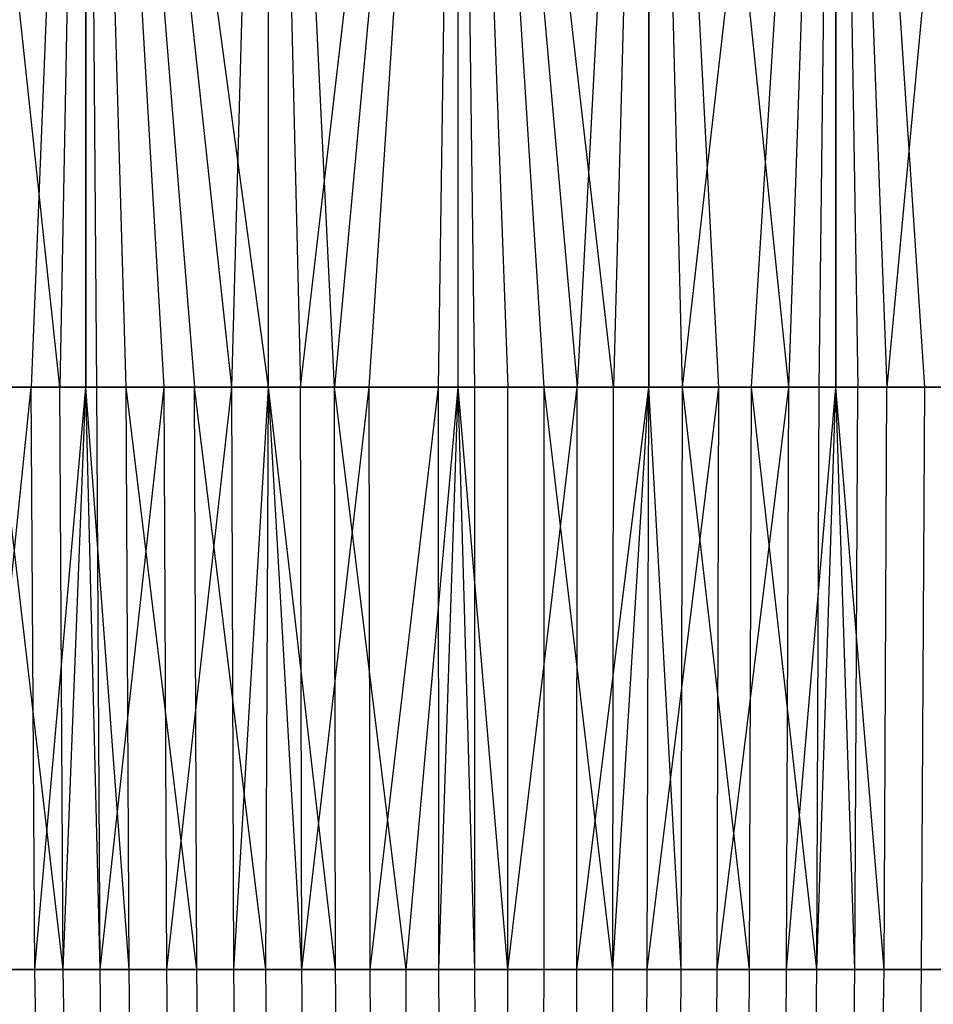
# Model space of a CAD drawing. Extents: x 0.1 to 26.5, y -19.1 to 0.
# Tile 268 of 304: x 13.097 to 13.503, y -3.884 to -3.447. Entities that reach past the tile are written whole.
import ezdxf

# ---------------------------------------------------------------- set-up
doc = ezdxf.new("R2010")
doc.units = 0
doc.header["$LTSCALE"] = 2.54
doc.layers.get('0').update_dxf_attribs({"linetype": 'CONTINUOUS'})

# ---------------------------------------------------------------- blocks, each defined once
blk = doc.blocks.new('7777_STL')
at = {"color": 0}
for p, q in [((13.11508, -3.61, 16.50924), (13.05097, -3.01, 16.54258)), ((13.11508, -3.61, 16.50924), (13.05097, -3.01, 16.54258)), ((13.1267, -3.01, 17.43229), (13.1024, -3.61, 17.42177)), ((13.1267, -3.01, 17.43229), (13.1024, -3.61, 17.42177)), ((13.1267, -3.01, 16.5044), (13.11508, -3.61, 16.50924)), ((13.1267, -3.01, 16.5044), (13.11508, -3.61, 16.50924)), ((13.14462, -3.61, 16.4976), (13.1267, -3.01, 16.5044)), ((13.1267, -3.01, 16.5044), (13.17493, -3.61, 16.48782)), ((13.14462, -3.61, 16.4976), (13.1267, -3.01, 16.5044)), ((13.1267, -3.61, 16.5044), (13.1267, -3.01, 16.5044)), ((13.1267, -3.61, 16.5044), (13.1267, -3.01, 16.5044)), ((13.20779, -3.61, 16.47957), (13.1267, -3.01, 16.5044)), ((13.20779, -3.61, 16.47957), (13.1267, -3.01, 16.5044)), ((13.1267, -3.01, 16.5044), (13.17493, -3.61, 16.48782)), ((13.1267, -3.01, 17.43229), (13.1267, -3.61, 17.43229)), ((13.13158, -3.61, 17.43422), (13.1267, -3.01, 17.43229)), ((13.16141, -3.61, 17.44477), (13.1267, -3.01, 17.43229)), ((13.13158, -3.61, 17.43422), (13.1267, -3.01, 17.43229)), ((13.16141, -3.61, 17.44477), (13.1267, -3.01, 17.43229)), ((13.19143, -3.61, 17.45331), (13.1267, -3.01, 17.43229)), ((13.19143, -3.61, 17.45331), (13.1267, -3.01, 17.43229)), ((13.1267, -3.01, 17.43229), (13.1267, -3.61, 17.43229)), ((13.19143, -3.61, 17.45331), (13.20779, -3.01, 17.45712)), ((13.19143, -3.61, 17.45331), (13.20779, -3.01, 17.45712)), ((13.23702, -3.61, 16.47417), (13.20779, -3.01, 16.47957)), ((13.23702, -3.61, 16.47417), (13.20779, -3.01, 16.47957)), ((13.20779, -3.61, 16.47957), (13.20779, -3.01, 16.47957)), ((13.20779, -3.61, 16.47957), (13.20779, -3.01, 16.47957)), ((13.20779, -3.01, 17.45712), (13.22196, -3.61, 17.45996)), ((13.20779, -3.61, 17.45712), (13.20779, -3.01, 17.45712)), ((13.20779, -3.61, 17.45712), (13.20779, -3.01, 17.45712)), ((13.20779, -3.01, 17.45712), (13.22196, -3.61, 17.45996)), ((13.22196, -3.61, 17.45996), (13.29191, -3.01, 17.46789)), ((13.22196, -3.61, 17.45996), (13.29191, -3.01, 17.46789)), ((13.29191, -3.01, 16.46879), (13.23702, -3.61, 16.47417)), ((13.29191, -3.01, 16.46879), (13.23702, -3.61, 16.47417)), ((13.25247, -3.61, 17.46465), (13.29191, -3.01, 17.46789)), ((13.25247, -3.61, 17.46465), (13.29191, -3.01, 17.46789)), ((13.28322, -3.61, 17.46745), (13.29191, -3.01, 17.46789)), ((13.28322, -3.61, 17.46745), (13.29191, -3.01, 17.46789)), ((13.36097, -3.61, 16.47064), (13.29191, -3.01, 16.46879)), ((13.36097, -3.61, 16.47064), (13.29191, -3.01, 16.46879)), ((13.33019, -3.61, 16.46863), (13.29191, -3.01, 16.46879)), ((13.29931, -3.61, 16.46853), (13.29191, -3.01, 16.46879)), ((13.33019, -3.61, 16.46863), (13.29191, -3.01, 16.46879)), ((13.29931, -3.61, 16.46853), (13.29191, -3.01, 16.46879)), ((13.29191, -3.61, 16.46879), (13.29191, -3.01, 16.46879)), ((13.29191, -3.61, 16.46879), (13.29191, -3.01, 16.46879)), ((13.29191, -3.01, 17.46789), (13.34484, -3.61, 17.46734)), ((13.29191, -3.01, 17.46789), (13.34484, -3.61, 17.46734)), ((13.29191, -3.01, 17.46789), (13.31403, -3.61, 17.46834)), ((13.29191, -3.61, 17.46789), (13.29191, -3.01, 17.46789)), ((13.29191, -3.61, 17.46789), (13.29191, -3.01, 17.46789)), ((13.29191, -3.01, 17.46789), (13.31403, -3.61, 17.46834)), ((13.37664, -3.01, 17.46429), (13.34484, -3.61, 17.46734)), ((13.37664, -3.01, 17.46429), (13.34484, -3.61, 17.46734)), ((13.37664, -3.01, 16.47239), (13.36097, -3.61, 16.47064)), ((13.37664, -3.01, 16.47239), (13.36097, -3.61, 16.47064)), ((13.39158, -3.61, 16.47454), (13.37664, -3.01, 16.47239)), ((13.39158, -3.61, 16.47454), (13.37664, -3.01, 16.47239)), ((13.37664, -3.61, 16.47239), (13.37664, -3.01, 16.47239)), ((13.37664, -3.61, 16.47239), (13.37664, -3.01, 16.47239)), ((13.40762, -3.61, 17.45933), (13.37664, -3.01, 17.46429)), ((13.37664, -3.01, 17.46429), (13.37664, -3.61, 17.46429)), ((13.40762, -3.61, 17.45933), (13.37664, -3.01, 17.46429)), ((13.43868, -3.61, 17.45232), (13.37664, -3.01, 17.46429)), ((13.43868, -3.61, 17.45232), (13.37664, -3.01, 17.46429)), ((13.37664, -3.01, 17.46429), (13.37664, -3.61, 17.46429)), ((13.39158, -3.61, 16.47454), (13.45954, -3.01, 16.49026)), ((13.39158, -3.61, 16.47454), (13.45954, -3.01, 16.49026)), ((13.42211, -3.61, 16.48036), (13.45954, -3.01, 16.49026)), ((13.42211, -3.61, 16.48036), (13.45954, -3.01, 16.49026)), ((13.43868, -3.61, 17.45232), (13.45954, -3.01, 17.44643)), ((13.43868, -3.61, 17.45232), (13.45954, -3.01, 17.44643)), ((13.45222, -3.61, 16.48808), (13.45954, -3.01, 16.49026)), ((13.45222, -3.61, 16.48808), (13.45954, -3.01, 16.49026)), ((13.45954, -3.01, 16.49026), (13.45954, -3.61, 16.49026)), ((13.45954, -3.01, 16.49026), (13.45954, -3.61, 16.49026)), ((13.45954, -3.01, 16.49026), (13.48232, -3.61, 16.49784)), ((13.45954, -3.01, 16.49026), (13.48232, -3.61, 16.49784)), ((13.49912, -3.61, 17.43246), (13.45954, -3.01, 17.44643)), ((13.45954, -3.01, 17.44643), (13.46931, -3.61, 17.44332)), ((13.49912, -3.61, 17.43246), (13.45954, -3.01, 17.44643)), ((13.45954, -3.61, 17.44643), (13.45954, -3.01, 17.44643)), ((13.45954, -3.61, 17.44643), (13.45954, -3.01, 17.44643)), ((13.45954, -3.01, 17.44643), (13.46931, -3.61, 17.44332)), ((13.53823, -3.01, 16.52188), (13.48232, -3.61, 16.49784)), ((13.53823, -3.01, 16.52188), (13.48232, -3.61, 16.49784)), ((13.07396, -3.61, 17.40743), (13.1024, -3.61, 17.42177)), ((13.07396, -3.61, 17.40743), (13.1024, -3.61, 17.42177)), ((13.07577, -3.86837, 17.40408), (13.1024, -3.61, 17.42177)), ((13.07577, -3.86837, 17.40408), (13.1024, -3.61, 17.42177)), ((13.11508, -3.61, 16.50924), (13.08643, -3.61, 16.52269)), ((13.11665, -3.86837, 16.51279), (13.08643, -3.61, 16.52269)), ((13.11508, -3.61, 16.50924), (13.08643, -3.61, 16.52269)), ((13.11665, -3.86837, 16.51279), (13.08643, -3.61, 16.52269)), ((13.1024, -3.61, 17.42177), (13.1267, -3.61, 17.43229)), ((13.10404, -3.86837, 17.41826), (13.1024, -3.61, 17.42177)), ((13.10404, -3.86837, 17.41826), (13.1024, -3.61, 17.42177)), ((13.1024, -3.61, 17.42177), (13.1267, -3.61, 17.43229)), ((13.10404, -3.86837, 17.41826), (13.1267, -3.61, 17.43229)), ((13.10404, -3.86837, 17.41826), (13.1267, -3.61, 17.43229)), ((13.1267, -3.61, 16.5044), (13.11508, -3.61, 16.50924)), ((13.11665, -3.86837, 16.51279), (13.11508, -3.61, 16.50924)), ((13.1267, -3.61, 16.5044), (13.11508, -3.61, 16.50924)), ((13.11665, -3.86837, 16.51279), (13.11508, -3.61, 16.50924)), ((13.11665, -3.86837, 16.51279), (13.1267, -3.61, 16.5044)), ((13.11665, -3.86837, 16.51279), (13.1267, -3.61, 16.5044)), ((13.14462, -3.61, 16.4976), (13.1267, -3.61, 16.5044)), ((13.1267, -3.61, 17.43229), (13.13158, -3.61, 17.43422)), ((13.1459, -3.86837, 16.50124), (13.1267, -3.61, 16.5044)), ((13.14462, -3.61, 16.4976), (13.1267, -3.61, 16.5044)), ((13.1459, -3.86837, 16.50124), (13.1267, -3.61, 16.5044)), ((13.13295, -3.86837, 17.43059), (13.1267, -3.61, 17.43229)), ((13.13295, -3.86837, 17.43059), (13.1267, -3.61, 17.43229)), ((13.1267, -3.61, 17.43229), (13.13158, -3.61, 17.43422)), ((13.13158, -3.61, 17.43422), (13.16141, -3.61, 17.44477)), ((13.13295, -3.86837, 17.43059), (13.13158, -3.61, 17.43422)), ((13.13295, -3.86837, 17.43059), (13.13158, -3.61, 17.43422)), ((13.13158, -3.61, 17.43422), (13.16141, -3.61, 17.44477)), ((13.13295, -3.86837, 17.43059), (13.16141, -3.61, 17.44477)), ((13.13295, -3.86837, 17.43059), (13.16141, -3.61, 17.44477)), ((13.17493, -3.61, 16.48782), (13.14462, -3.61, 16.4976)), ((13.17599, -3.86837, 16.49147), (13.14462, -3.61, 16.4976)), ((13.17493, -3.61, 16.48782), (13.14462, -3.61, 16.4976)), ((13.17599, -3.86837, 16.49147), (13.14462, -3.61, 16.4976)), ((13.1459, -3.86837, 16.50124), (13.14462, -3.61, 16.4976)), ((13.1459, -3.86837, 16.50124), (13.14462, -3.61, 16.4976)), ((13.16141, -3.61, 17.44477), (13.19143, -3.61, 17.45331)), ((13.16257, -3.86837, 17.44111), (13.16141, -3.61, 17.44477)), ((13.16257, -3.86837, 17.44111), (13.16141, -3.61, 17.44477)), ((13.16141, -3.61, 17.44477), (13.19143, -3.61, 17.45331)), ((13.16257, -3.86837, 17.44111), (13.19143, -3.61, 17.45331)), ((13.16257, -3.86837, 17.44111), (13.19143, -3.61, 17.45331)), ((13.20779, -3.61, 16.47957), (13.17493, -3.61, 16.48782)), ((13.20663, -3.86837, 16.48361), (13.17493, -3.61, 16.48782)), ((13.20779, -3.61, 16.47957), (13.17493, -3.61, 16.48782)), ((13.20663, -3.86837, 16.48361), (13.17493, -3.61, 16.48782)), ((13.17599, -3.86837, 16.49147), (13.17493, -3.61, 16.48782)), ((13.17599, -3.86837, 16.49147), (13.17493, -3.61, 16.48782)), ((13.19143, -3.61, 17.45331), (13.20779, -3.61, 17.45712)), ((13.19236, -3.86837, 17.44967), (13.19143, -3.61, 17.45331)), ((13.19236, -3.86837, 17.44967), (13.19143, -3.61, 17.45331)), ((13.19143, -3.61, 17.45331), (13.20779, -3.61, 17.45712)), ((13.19236, -3.86837, 17.44967), (13.20779, -3.61, 17.45712)), ((13.19236, -3.86837, 17.44967), (13.20779, -3.61, 17.45712)), ((13.20663, -3.86837, 16.48361), (13.20779, -3.61, 16.47957)), ((13.20663, -3.86837, 16.48361), (13.20779, -3.61, 16.47957)), ((13.23702, -3.61, 16.47417), (13.20779, -3.61, 16.47957)), ((13.20779, -3.61, 17.45712), (13.22196, -3.61, 17.45996)), ((13.23756, -3.86837, 16.47771), (13.20779, -3.61, 16.47957)), ((13.23702, -3.61, 16.47417), (13.20779, -3.61, 16.47957)), ((13.23756, -3.86837, 16.47771), (13.20779, -3.61, 16.47957)), ((13.22261, -3.86837, 17.45638), (13.20779, -3.61, 17.45712)), ((13.22261, -3.86837, 17.45638), (13.20779, -3.61, 17.45712)), ((13.20779, -3.61, 17.45712), (13.22196, -3.61, 17.45996)), ((13.22196, -3.61, 17.45996), (13.25247, -3.61, 17.46465)), ((13.22261, -3.86837, 17.45638), (13.22196, -3.61, 17.45996)), ((13.22261, -3.86837, 17.45638), (13.22196, -3.61, 17.45996)), ((13.22196, -3.61, 17.45996), (13.25247, -3.61, 17.46465)), ((13.22261, -3.86837, 17.45638), (13.25247, -3.61, 17.46465)), ((13.22261, -3.86837, 17.45638), (13.25247, -3.61, 17.46465)), ((13.29191, -3.61, 16.46879), (13.23702, -3.61, 16.47417)), ((13.26881, -3.86837, 16.4738), (13.23702, -3.61, 16.47417)), ((13.29191, -3.61, 16.46879), (13.23702, -3.61, 16.47417)), ((13.26881, -3.86837, 16.4738), (13.23702, -3.61, 16.47417)), ((13.23756, -3.86837, 16.47771), (13.23702, -3.61, 16.47417)), ((13.23756, -3.86837, 16.47771), (13.23702, -3.61, 16.47417)), ((13.25247, -3.61, 17.46465), (13.28322, -3.61, 17.46745)), ((13.2529, -3.86837, 17.46115), (13.25247, -3.61, 17.46465)), ((13.2529, -3.86837, 17.46115), (13.25247, -3.61, 17.46465)), ((13.25247, -3.61, 17.46465), (13.28322, -3.61, 17.46745)), ((13.2529, -3.86837, 17.46115), (13.28322, -3.61, 17.46745)), ((13.2529, -3.86837, 17.46115), (13.28322, -3.61, 17.46745)), ((13.26881, -3.86837, 16.4738), (13.29191, -3.61, 16.46879)), ((13.26881, -3.86837, 16.4738), (13.29191, -3.61, 16.46879)), ((13.28322, -3.61, 17.46745), (13.29191, -3.61, 17.46789)), ((13.28342, -3.86837, 17.46402), (13.28322, -3.61, 17.46745)), ((13.28342, -3.86837, 17.46402), (13.28322, -3.61, 17.46745)), ((13.28322, -3.61, 17.46745), (13.29191, -3.61, 17.46789)), ((13.28342, -3.86837, 17.46402), (13.29191, -3.61, 17.46789)), ((13.28342, -3.86837, 17.46402), (13.29191, -3.61, 17.46789)), ((13.29931, -3.61, 16.46853), (13.29191, -3.61, 16.46879)), ((13.29191, -3.61, 17.46789), (13.31403, -3.61, 17.46834)), ((13.29941, -3.86837, 16.47194), (13.29191, -3.61, 16.46879)), ((13.29931, -3.61, 16.46853), (13.29191, -3.61, 16.46879)), ((13.29941, -3.86837, 16.47194), (13.29191, -3.61, 16.46879)), ((13.31403, -3.86837, 17.46495), (13.29191, -3.61, 17.46789)), ((13.31403, -3.86837, 17.46495), (13.29191, -3.61, 17.46789)), ((13.29191, -3.61, 17.46789), (13.31403, -3.61, 17.46834)), ((13.33019, -3.61, 16.46863), (13.29931, -3.61, 16.46853)), ((13.29941, -3.86837, 16.47194), (13.29931, -3.61, 16.46853)), ((13.33019, -3.61, 16.46863), (13.29931, -3.61, 16.46853)), ((13.29941, -3.86837, 16.47194), (13.29931, -3.61, 16.46853)), ((13.31403, -3.61, 17.46834), (13.34484, -3.61, 17.46734)), ((13.31403, -3.86837, 17.46495), (13.31403, -3.61, 17.46834)), ((13.31403, -3.86837, 17.46495), (13.31403, -3.61, 17.46834)), ((13.31403, -3.86837, 17.46495), (13.34484, -3.61, 17.46734)), ((13.31403, -3.61, 17.46834), (13.34484, -3.61, 17.46734)), ((13.31403, -3.86837, 17.46495), (13.34484, -3.61, 17.46734)), ((13.33007, -3.86837, 16.47204), (13.33019, -3.61, 16.46863)), ((13.33007, -3.86837, 16.47204), (13.33019, -3.61, 16.46863)), ((13.36097, -3.61, 16.47064), (13.33019, -3.61, 16.46863)), ((13.36064, -3.86837, 16.4741), (13.33019, -3.61, 16.46863)), ((13.36097, -3.61, 16.47064), (13.33019, -3.61, 16.46863)), ((13.36064, -3.86837, 16.4741), (13.33019, -3.61, 16.46863)), ((13.34462, -3.86837, 17.46391), (13.34484, -3.61, 17.46734)), ((13.34462, -3.86837, 17.46391), (13.34484, -3.61, 17.46734)), ((13.34462, -3.86837, 17.46391), (13.37664, -3.61, 17.46429)), ((13.34462, -3.86837, 17.46391), (13.37664, -3.61, 17.46429)), ((13.34484, -3.61, 17.46734), (13.37664, -3.61, 17.46429)), ((13.34484, -3.61, 17.46734), (13.37664, -3.61, 17.46429)), ((13.36064, -3.86837, 16.4741), (13.37664, -3.61, 16.47239)), ((13.36064, -3.86837, 16.4741), (13.37664, -3.61, 16.47239)), ((13.36064, -3.86837, 16.4741), (13.36097, -3.61, 16.47064)), ((13.36064, -3.86837, 16.4741), (13.36097, -3.61, 16.47064)), ((13.37664, -3.61, 16.47239), (13.36097, -3.61, 16.47064)), ((13.37664, -3.61, 16.47239), (13.36097, -3.61, 16.47064)), ((13.3759, -3.86837, 17.46082), (13.37664, -3.61, 17.46429)), ((13.3759, -3.86837, 17.46082), (13.37664, -3.61, 17.46429)), ((13.3759, -3.86837, 17.46082), (13.40762, -3.61, 17.45933)), ((13.3759, -3.86837, 17.46082), (13.40762, -3.61, 17.45933)), ((13.39158, -3.61, 16.47454), (13.37664, -3.61, 16.47239)), ((13.37664, -3.61, 17.46429), (13.40762, -3.61, 17.45933)), ((13.39101, -3.86837, 16.47808), (13.37664, -3.61, 16.47239)), ((13.39158, -3.61, 16.47454), (13.37664, -3.61, 16.47239)), ((13.39101, -3.86837, 16.47808), (13.37664, -3.61, 16.47239)), ((13.37664, -3.61, 17.46429), (13.40762, -3.61, 17.45933)), ((13.39101, -3.86837, 16.47808), (13.39158, -3.61, 16.47454)), ((13.39101, -3.86837, 16.47808), (13.39158, -3.61, 16.47454)), ((13.42211, -3.61, 16.48036), (13.39158, -3.61, 16.47454)), ((13.42131, -3.86837, 16.48399), (13.39158, -3.61, 16.47454)), ((13.42211, -3.61, 16.48036), (13.39158, -3.61, 16.47454)), ((13.42131, -3.86837, 16.48399), (13.39158, -3.61, 16.47454)), ((13.40692, -3.86837, 17.45574), (13.40762, -3.61, 17.45933)), ((13.40692, -3.86837, 17.45574), (13.40762, -3.61, 17.45933)), ((13.40692, -3.86837, 17.45574), (13.43868, -3.61, 17.45232)), ((13.40692, -3.86837, 17.45574), (13.43868, -3.61, 17.45232)), ((13.40762, -3.61, 17.45933), (13.43868, -3.61, 17.45232)), ((13.40762, -3.61, 17.45933), (13.43868, -3.61, 17.45232)), ((13.42131, -3.86837, 16.48399), (13.42211, -3.61, 16.48036)), ((13.42131, -3.86837, 16.48399), (13.42211, -3.61, 16.48036)), ((13.45222, -3.61, 16.48808), (13.42211, -3.61, 16.48036)), ((13.45119, -3.86837, 16.49174), (13.42211, -3.61, 16.48036)), ((13.45222, -3.61, 16.48808), (13.42211, -3.61, 16.48036)), ((13.45119, -3.86837, 16.49174), (13.42211, -3.61, 16.48036)), ((13.43775, -3.86837, 17.44867), (13.43868, -3.61, 17.45232)), ((13.43775, -3.86837, 17.44867), (13.43868, -3.61, 17.45232)), ((13.43775, -3.86837, 17.44867), (13.45954, -3.61, 17.44643)), ((13.43775, -3.86837, 17.44867), (13.45954, -3.61, 17.44643)), ((13.43868, -3.61, 17.45232), (13.45954, -3.61, 17.44643)), ((13.43868, -3.61, 17.45232), (13.45954, -3.61, 17.44643)), ((13.45119, -3.86837, 16.49174), (13.45954, -3.61, 16.49026)), ((13.45119, -3.86837, 16.49174), (13.45954, -3.61, 16.49026)), ((13.45119, -3.86837, 16.49174), (13.45222, -3.61, 16.48808)), ((13.45119, -3.86837, 16.49174), (13.45222, -3.61, 16.48808)), ((13.45954, -3.61, 16.49026), (13.45222, -3.61, 16.48808)), ((13.45954, -3.61, 16.49026), (13.45222, -3.61, 16.48808)), ((13.48232, -3.61, 16.49784), (13.45954, -3.61, 16.49026)), ((13.45954, -3.61, 17.44643), (13.46931, -3.61, 17.44332)), ((13.481, -3.86837, 16.50147), (13.45954, -3.61, 16.49026)), ((13.48232, -3.61, 16.49784), (13.45954, -3.61, 16.49026)), ((13.481, -3.86837, 16.50147), (13.45954, -3.61, 16.49026)), ((13.46808, -3.86837, 17.43968), (13.45954, -3.61, 17.44643)), ((13.46808, -3.86837, 17.43968), (13.45954, -3.61, 17.44643)), ((13.45954, -3.61, 17.44643), (13.46931, -3.61, 17.44332)), ((13.46808, -3.86837, 17.43968), (13.46931, -3.61, 17.44332)), ((13.46808, -3.86837, 17.43968), (13.46931, -3.61, 17.44332)), ((13.46931, -3.61, 17.44332), (13.49912, -3.61, 17.43246)), ((13.46931, -3.61, 17.44332), (13.49912, -3.61, 17.43246)), ((13.481, -3.86837, 16.50147), (13.48232, -3.61, 16.49784)), ((13.481, -3.86837, 16.50147), (13.48232, -3.61, 16.49784)), ((13.51168, -3.61, 16.50946), (13.48232, -3.61, 16.49784)), ((13.51168, -3.61, 16.50946), (13.48232, -3.61, 16.49784)), ((13.49767, -3.86837, 17.42886), (13.49912, -3.61, 17.43246)), ((13.49767, -3.86837, 17.42886), (13.49912, -3.61, 17.43246)), ((13.49912, -3.61, 17.43246), (13.52817, -3.61, 17.41974)), ((13.49912, -3.61, 17.43246), (13.52817, -3.61, 17.41974)), ((13.07577, -3.86837, 17.40408), (13.10404, -3.86837, 17.41826)), ((13.07577, -3.86837, 17.40408), (13.10404, -3.86837, 17.41826)), ((13.11665, -3.86837, 16.51279), (13.08817, -3.86837, 16.52612)), ((13.11665, -3.86837, 16.51279), (13.08817, -3.86837, 16.52612)), ((13.10404, -3.86837, 17.41826), (13.13295, -3.86837, 17.43059)), ((13.10776, -4.08923, 17.41026), (13.10404, -3.86837, 17.41826)), ((13.10776, -4.08923, 17.41026), (13.10404, -3.86837, 17.41826)), ((13.10404, -3.86837, 17.41826), (13.13295, -3.86837, 17.43059)), ((13.1459, -3.86837, 16.50124), (13.11665, -3.86837, 16.51279)), ((13.12014, -4.08923, 16.52089), (13.11665, -3.86837, 16.51279)), ((13.1459, -3.86837, 16.50124), (13.11665, -3.86837, 16.51279)), ((13.12014, -4.08923, 16.52089), (13.11665, -3.86837, 16.51279)), ((13.13295, -3.86837, 17.43059), (13.16257, -3.86837, 17.44111)), ((13.13616, -4.08923, 17.42237), (13.13295, -3.86837, 17.43059)), ((13.13616, -4.08923, 17.42237), (13.13295, -3.86837, 17.43059)), ((13.13295, -3.86837, 17.43059), (13.16257, -3.86837, 17.44111)), ((13.17599, -3.86837, 16.49147), (13.1459, -3.86837, 16.50124)), ((13.14887, -4.08923, 16.50955), (13.1459, -3.86837, 16.50124)), ((13.17599, -3.86837, 16.49147), (13.1459, -3.86837, 16.50124)), ((13.14887, -4.08923, 16.50955), (13.1459, -3.86837, 16.50124)), ((13.16257, -3.86837, 17.44111), (13.19236, -3.86837, 17.44967)), ((13.16525, -4.08923, 17.4327), (13.16257, -3.86837, 17.44111)), ((13.16525, -4.08923, 17.4327), (13.16257, -3.86837, 17.44111)), ((13.16257, -3.86837, 17.44111), (13.19236, -3.86837, 17.44967)), ((13.20663, -3.86837, 16.48361), (13.17599, -3.86837, 16.49147)), ((13.17843, -4.08923, 16.49996), (13.17599, -3.86837, 16.49147)), ((13.20663, -3.86837, 16.48361), (13.17599, -3.86837, 16.49147)), ((13.17843, -4.08923, 16.49996), (13.17599, -3.86837, 16.49147)), ((13.19236, -3.86837, 17.44967), (13.22261, -3.86837, 17.45638)), ((13.19451, -4.08923, 17.44111), (13.19236, -3.86837, 17.44967)), ((13.19451, -4.08923, 17.44111), (13.19236, -3.86837, 17.44967)), ((13.19236, -3.86837, 17.44967), (13.22261, -3.86837, 17.45638)), ((13.23756, -3.86837, 16.47771), (13.20663, -3.86837, 16.48361)), ((13.20852, -4.08923, 16.49223), (13.20663, -3.86837, 16.48361)), ((13.23756, -3.86837, 16.47771), (13.20663, -3.86837, 16.48361)), ((13.20852, -4.08923, 16.49223), (13.20663, -3.86837, 16.48361)), ((13.22261, -3.86837, 17.45638), (13.2529, -3.86837, 17.46115)), ((13.22422, -4.08923, 17.44769), (13.22261, -3.86837, 17.45638)), ((13.22422, -4.08923, 17.44769), (13.22261, -3.86837, 17.45638)), ((13.22261, -3.86837, 17.45638), (13.2529, -3.86837, 17.46115)), ((13.26881, -3.86837, 16.4738), (13.23756, -3.86837, 16.47771)), ((13.23891, -4.08923, 16.48644), (13.23756, -3.86837, 16.47771)), ((13.26881, -3.86837, 16.4738), (13.23756, -3.86837, 16.47771)), ((13.23891, -4.08923, 16.48644), (13.23756, -3.86837, 16.47771)), ((13.2529, -3.86837, 17.46115), (13.28342, -3.86837, 17.46402)), ((13.25397, -4.08923, 17.45238), (13.2529, -3.86837, 17.46115)), ((13.25397, -4.08923, 17.45238), (13.2529, -3.86837, 17.46115)), ((13.2529, -3.86837, 17.46115), (13.28342, -3.86837, 17.46402)), ((13.29941, -3.86837, 16.47194), (13.26881, -3.86837, 16.4738)), ((13.2696, -4.08923, 16.4826), (13.26881, -3.86837, 16.4738)), ((13.29941, -3.86837, 16.47194), (13.26881, -3.86837, 16.4738)), ((13.2696, -4.08923, 16.4826), (13.26881, -3.86837, 16.4738)), ((13.28342, -3.86837, 17.46402), (13.31403, -3.86837, 17.46495)), ((13.28395, -4.08923, 17.4552), (13.28342, -3.86837, 17.46402)), ((13.28395, -4.08923, 17.4552), (13.28342, -3.86837, 17.46402)), ((13.28342, -3.86837, 17.46402), (13.31403, -3.86837, 17.46495)), ((13.33007, -3.86837, 16.47204), (13.29941, -3.86837, 16.47194)), ((13.29965, -4.08923, 16.48077), (13.29941, -3.86837, 16.47194)), ((13.33007, -3.86837, 16.47204), (13.29941, -3.86837, 16.47194)), ((13.29965, -4.08923, 16.48077), (13.29941, -3.86837, 16.47194)), ((13.31401, -4.08923, 17.45611), (13.31403, -3.86837, 17.46495)), ((13.31401, -4.08923, 17.45611), (13.31403, -3.86837, 17.46495)), ((13.31403, -3.86837, 17.46495), (13.34462, -3.86837, 17.46391)), ((13.31403, -3.86837, 17.46495), (13.34462, -3.86837, 17.46391)), ((13.32977, -4.08923, 16.48087), (13.33007, -3.86837, 16.47204)), ((13.32977, -4.08923, 16.48087), (13.33007, -3.86837, 16.47204)), ((13.36064, -3.86837, 16.4741), (13.33007, -3.86837, 16.47204)), ((13.36064, -3.86837, 16.4741), (13.33007, -3.86837, 16.47204)), ((13.34406, -4.08923, 17.45509), (13.34462, -3.86837, 17.46391)), ((13.34406, -4.08923, 17.45509), (13.34462, -3.86837, 17.46391)), ((13.34462, -3.86837, 17.46391), (13.3759, -3.86837, 17.46082)), ((13.34462, -3.86837, 17.46391), (13.3759, -3.86837, 17.46082)), ((13.35979, -4.08923, 16.4829), (13.36064, -3.86837, 16.4741)), ((13.35979, -4.08923, 16.4829), (13.36064, -3.86837, 16.4741)), ((13.39101, -3.86837, 16.47808), (13.36064, -3.86837, 16.4741)), ((13.39101, -3.86837, 16.47808), (13.36064, -3.86837, 16.4741)), ((13.37479, -4.08923, 17.45206), (13.3759, -3.86837, 17.46082)), ((13.37479, -4.08923, 17.45206), (13.3759, -3.86837, 17.46082)), ((13.3759, -3.86837, 17.46082), (13.40692, -3.86837, 17.45574)), ((13.3759, -3.86837, 17.46082), (13.40692, -3.86837, 17.45574)), ((13.38962, -4.08923, 16.48681), (13.39101, -3.86837, 16.47808)), ((13.38962, -4.08923, 16.48681), (13.39101, -3.86837, 16.47808)), ((13.42131, -3.86837, 16.48399), (13.39101, -3.86837, 16.47808)), ((13.42131, -3.86837, 16.48399), (13.39101, -3.86837, 16.47808)), ((13.40525, -4.08923, 17.44707), (13.40692, -3.86837, 17.45574)), ((13.40525, -4.08923, 17.44707), (13.40692, -3.86837, 17.45574)), ((13.40692, -3.86837, 17.45574), (13.43775, -3.86837, 17.44867)), ((13.40692, -3.86837, 17.45574), (13.43775, -3.86837, 17.44867)), ((13.41938, -4.08923, 16.4926), (13.42131, -3.86837, 16.48399)), ((13.41938, -4.08923, 16.4926), (13.42131, -3.86837, 16.48399)), ((13.45119, -3.86837, 16.49174), (13.42131, -3.86837, 16.48399)), ((13.45119, -3.86837, 16.49174), (13.42131, -3.86837, 16.48399)), ((13.43553, -4.08923, 17.44013), (13.43775, -3.86837, 17.44867)), ((13.43553, -4.08923, 17.44013), (13.43775, -3.86837, 17.44867)), ((13.43775, -3.86837, 17.44867), (13.46808, -3.86837, 17.43968)), ((13.43775, -3.86837, 17.44867), (13.46808, -3.86837, 17.43968)), ((13.44874, -4.08923, 16.50022), (13.45119, -3.86837, 16.49174)), ((13.44874, -4.08923, 16.50022), (13.45119, -3.86837, 16.49174)), ((13.481, -3.86837, 16.50147), (13.45119, -3.86837, 16.49174)), ((13.481, -3.86837, 16.50147), (13.45119, -3.86837, 16.49174)), ((13.46533, -4.08923, 17.43129), (13.46808, -3.86837, 17.43968)), ((13.46533, -4.08923, 17.43129), (13.46808, -3.86837, 17.43968)), ((13.46808, -3.86837, 17.43968), (13.49767, -3.86837, 17.42886)), ((13.46808, -3.86837, 17.43968), (13.49767, -3.86837, 17.42886)), ((13.47801, -4.08923, 16.50978), (13.481, -3.86837, 16.50147)), ((13.47801, -4.08923, 16.50978), (13.481, -3.86837, 16.50147)), ((13.51015, -3.86837, 16.51302), (13.481, -3.86837, 16.50147)), ((13.51015, -3.86837, 16.51302), (13.481, -3.86837, 16.50147)), ((13.49439, -4.08923, 17.42067), (13.49767, -3.86837, 17.42886)), ((13.49439, -4.08923, 17.42067), (13.49767, -3.86837, 17.42886)), ((13.49767, -3.86837, 17.42886), (13.52654, -3.86837, 17.41623)), ((13.49767, -3.86837, 17.42886), (13.52654, -3.86837, 17.41623))]:
    blk.add_line(p, q, dxfattribs=at)
blk = doc.blocks.new('GROUP_2')
at = {"color": 0}
blk.add_blockref('7777_STL', (-0.13159, 19.10373, -0.15965), dxfattribs=at)

msp = doc.modelspace()

# ---------------------------------------------------------------- block references
at = {"color": 0}
msp.add_blockref('GROUP_2', (0.13159, -19.10373, 0.15965), dxfattribs=at)

doc.saveas('drawing.dxf')
